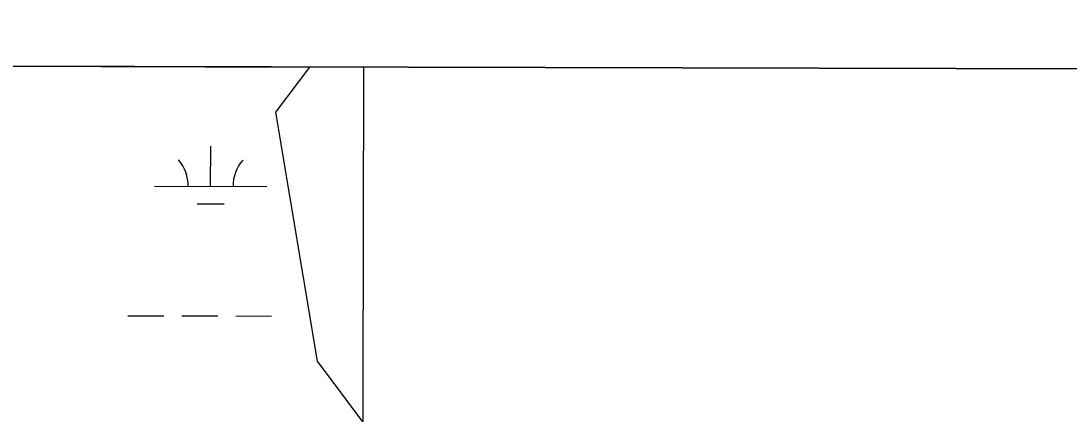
# Model space of a CAD drawing. Extents: x 3180038 to 3217926, y 922069 to 947485.
# Drawn here: x 3202268 to 3203201, y 945358 to 945708 of the extents above; entities that cross this region are included whole.
import ezdxf

# ---------------------------------------------------------------- set-up
doc = ezdxf.new("R2010")
doc.units = 0
for name, color, linetype in [('V-GRID-FRAM', 7, 'Continuous'), ('V-GRID-MAJR', 7, 'Continuous'), ('V-SITE-VEGE', 7, 'Continuous'), ('V-WETL-SWMP', 7, 'Continuous')]:
    doc.layers.add(name, color=color, linetype=linetype)

msp = doc.modelspace()

# ---------------------------------------------------------------- linework, layer by layer
at = {"layer": 'V-GRID-FRAM'}
msp.add_lwpolyline([(3184312.659, 945707.9330000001), (3215616.6180000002, 945637.36), (3215583.549, 927448.1240000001), (3184263.715, 927518.733), (3184312.659, 945707.9330000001)], dxfattribs=at)
at = {"layer": 'V-GRID-MAJR'}
msp.add_spline([(3202533.617, 927477.544), (3202546.838, 933537.2490000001), (3202560.066, 939600.323), (3202573.294, 945663.446), (3202573.301, 945666.765)], degree=3, dxfattribs=at)
at = {"layer": 'V-SITE-VEGE'}
msp.add_line((3203768.4001286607, 945664.0711351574), (3201575.551605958, 945669.0147877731), dxfattribs=at)
at = {"layer": 'V-WETL-SWMP'}
for p, q in [((3201151.716067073, 945669.9703009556), (3202524.834988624, 945666.8746822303)), ((3202524.834988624, 945666.8746822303), (3202494.646, 945626.6059999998)), ((3202494.646, 945626.6059999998), (3202531.6100000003, 945404.7319999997)), ((3202436.855103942, 945560.4416450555), (3202436.9362615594, 945596.4415535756)), ((3202386.855230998, 945560.5543639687), (3202486.8549768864, 945560.3289261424)), ((3202424.8203471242, 945545.0377368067), (3202448.820286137, 945544.9836317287)), ((3202363.1870630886, 945445.1754277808), (3202395.186981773, 945445.1032876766)), ((3202411.186941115, 945445.0672176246), (3202443.1868597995, 945444.9950775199)), ((3202459.1868191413, 945444.959007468), (3202491.186737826, 945444.8868673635)), ((3202531.61, 945404.7319999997), (3202753.393, 945108.8999999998))]:
    msp.add_line(p, q, dxfattribs=at)
for centre, radius, start, end in [((3202381.613378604, 945561.0409855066), 35.24628790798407, 359.0990134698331, 40.642671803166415), ((3202492.098970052, 945560.7919085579), 35.246287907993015, 139.0990104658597, 180.64266879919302)]:
    msp.add_arc(centre, radius, start, end, dxfattribs=at)

doc.saveas('drawing.dxf')
